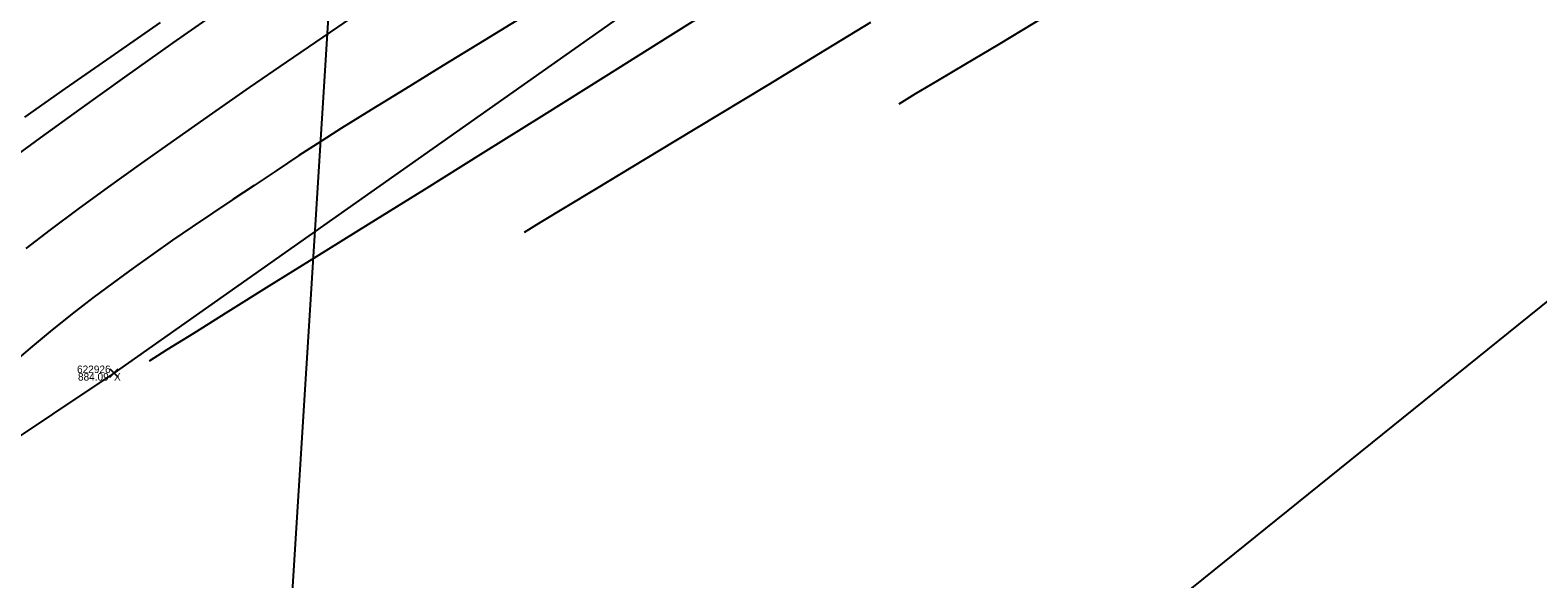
# Model space of a CAD drawing. Extents: x 1957117 to 1971063, y 701601 to 715861.
# Drawn here: x 1968144.3 to 1968214.5, y 710496.4 to 710521.9 of the extents above; entities that cross this region are included whole.
import ezdxf

# ---------------------------------------------------------------- set-up
doc = ezdxf.new("R2010")
doc.units = 0
for name, color, linetype in [('AP_X_Lights', 7, 'Continuous'), ('DT_X_Contour_Major', 7, 'Continuous'), ('DT_X_Contour_Minor', 7, 'Continuous'), ('DT_X_TIN_Hull', 7, 'Continuous'), ('DV_X_Section_VMS_Line', 7, 'Continuous'), ('PV_P_Shoulder', 7, 'Continuous'), ('RS_Raster1', 7, 'Continuous'), ('RW_X_Fee_RW', 7, 'Continuous'), ('SC_Scratch1', 7, 'Continuous'), ('SC_Shading5', 7, 'Continuous')]:
    doc.layers.add(name, color=color, linetype=linetype)

msp = doc.modelspace()

# ---------------------------------------------------------------- linework, layer by layer
at = {"layer": 'AP_X_Lights'}
for p, q in [((1968147.999, 710505.772), (1968148.387, 710506.162)), ((1968147.999, 710506.162), (1968148.387, 710505.772))]:
    msp.add_line(p, q, dxfattribs=at)
at = {"layer": 'DT_X_Contour_Major'}
msp.add_lwpolyline([(1968167.423, 710522.681), (1968165.419, 710521.451), (1968163.517, 710520.285), (1968161.753, 710519.202), (1968160.163, 710518.222), (1968158.783, 710517.365), (1968157.648, 710516.649), (1968156.794, 710516.093), (1968155.734, 710515.385), (1968154.715, 710514.708), (1968153.73, 710514.053), (1968152.774, 710513.414), (1968151.837, 710512.782), (1968150.914, 710512.149), (1968149.997, 710511.51), (1968149.079, 710510.855), (1968148.154, 710510.177), (1968147.213, 710509.47), (1968146.251, 710508.725), (1968145.228, 710507.907), (1968144.293, 710507.131), (1968143.426, 710506.386)], dxfattribs=at)
msp.add_lwpolyline([(1968167.423, 710522.681), (1968165.419, 710521.451), (1968163.517, 710520.285), (1968161.753, 710519.202), (1968160.163, 710518.222), (1968158.783, 710517.365), (1968157.648, 710516.649), (1968156.794, 710516.093), (1968155.734, 710515.385), (1968154.715, 710514.708), (1968153.73, 710514.053), (1968152.774, 710513.414), (1968151.837, 710512.782), (1968150.914, 710512.149), (1968149.997, 710511.51), (1968149.079, 710510.855), (1968148.154, 710510.177), (1968147.213, 710509.47), (1968146.251, 710508.725), (1968145.228, 710507.907), (1968144.293, 710507.131), (1968143.426, 710506.386)], dxfattribs=at)
at = {"layer": 'DT_X_Contour_Minor'}
for points in [[(1968215.465, 710540.202), (1968214.201, 710538.693), (1968212.989, 710537.324), (1968211.841, 710536.124), (1968210.767, 710535.124), (1968209.601, 710534.178), (1968208.194, 710533.13), (1968206.585, 710531.999), (1968204.813, 710530.805), (1968202.914, 710529.566), (1968200.929, 710528.302), (1968198.895, 710527.032), (1968196.85, 710525.775), (1968194.834, 710524.55), (1968192.883, 710523.376), (1968191.038, 710522.273), (1968189.335, 710521.259), (1968187.814, 710520.355), (1968186.513, 710519.578), (1968185.47, 710518.948), (1968184.723, 710518.484)], [(1968215.465, 710540.202), (1968214.201, 710538.693), (1968212.989, 710537.324), (1968211.841, 710536.124), (1968210.767, 710535.124), (1968209.601, 710534.178), (1968208.194, 710533.13), (1968206.585, 710531.999), (1968204.813, 710530.805), (1968202.914, 710529.566), (1968200.929, 710528.302), (1968198.895, 710527.032), (1968196.85, 710525.775), (1968194.834, 710524.55), (1968192.883, 710523.376), (1968191.038, 710522.273), (1968189.335, 710521.259), (1968187.814, 710520.355), (1968186.513, 710519.578), (1968185.47, 710518.948), (1968184.723, 710518.484)], [(1968143.208, 710515.766), (1968144.776, 710516.926), (1968146.62, 710518.262), (1968148.694, 710519.744), (1968150.951, 710521.34), (1968153.345, 710523.02)], [(1968143.208, 710515.766), (1968144.776, 710516.926), (1968146.62, 710518.262), (1968148.694, 710519.744), (1968150.951, 710521.34), (1968153.345, 710523.02)], [(1968176.789, 710523.394), (1968173.961, 710521.606), (1968171.085, 710519.797), (1968168.207, 710517.992), (1968165.374, 710516.219), (1968162.63, 710514.507), (1968160.024, 710512.883), (1968157.6, 710511.375), (1968155.404, 710510.009), (1968153.484, 710508.814), (1968151.884, 710507.817), (1968150.652, 710507.046), (1968149.833, 710506.529)], [(1968176.789, 710523.394), (1968173.961, 710521.606), (1968171.085, 710519.797), (1968168.207, 710517.992), (1968165.374, 710516.219), (1968162.63, 710514.507), (1968160.024, 710512.883), (1968157.6, 710511.375), (1968155.404, 710510.009), (1968153.484, 710508.814), (1968151.884, 710507.817), (1968150.652, 710507.046), (1968149.833, 710506.529)], [(1968144.037, 710517.892), (1968145.938, 710519.214), (1968148.061, 710520.694), (1968150.359, 710522.298)], [(1968144.037, 710517.892), (1968145.938, 710519.214), (1968148.061, 710520.694), (1968150.359, 710522.298)], [(1968144.107, 710511.769), (1968145.235, 710512.637), (1968146.525, 710513.6), (1968147.952, 710514.642), (1968149.489, 710515.745), (1968151.111, 710516.894), (1968152.791, 710518.072), (1968154.505, 710519.263), (1968156.225, 710520.45), (1968157.927, 710521.617), (1968159.583, 710522.747)], [(1968144.107, 710511.769), (1968145.235, 710512.637), (1968146.525, 710513.6), (1968147.952, 710514.642), (1968149.489, 710515.745), (1968151.111, 710516.894), (1968152.791, 710518.072), (1968154.505, 710519.263), (1968156.225, 710520.45), (1968157.927, 710521.617), (1968159.583, 710522.747)], [(1968183.406, 710522.299), (1968180.981, 710520.813), (1968178.62, 710519.375), (1968176.364, 710518.009), (1968174.253, 710516.735), (1968172.326, 710515.575), (1968170.625, 710514.551), (1968169.19, 710513.683), (1968168.061, 710512.995), (1968167.278, 710512.507)], [(1968183.406, 710522.299), (1968180.981, 710520.813), (1968178.62, 710519.375), (1968176.364, 710518.009), (1968174.253, 710516.735), (1968172.326, 710515.575), (1968170.625, 710514.551), (1968169.19, 710513.683), (1968168.061, 710512.995), (1968167.278, 710512.507)]]:
    msp.add_lwpolyline(points, dxfattribs=at)
at = {"layer": 'DT_X_TIN_Hull'}
msp.add_lwpolyline([(1967790.701, 710237.171), (1967830.563, 710265.437), (1967866.912, 710291.905), (1967909.248, 710323.677), (1967954.236, 710357.056), (1967987.309, 710382.243), (1968026.034, 710416.589), (1968068.4, 710445.095), (1968105.412, 710477.355), (1968148.193, 710505.967), (1968186.701, 710533.113), (1968240.547, 710537.613), (1968267.568, 710594.426), (1968303.236, 710626.129), (1968349.097, 710658.6), (1968381.997, 710683.606), (1968426.001, 710717.018), (1968464.516, 710750.461), (1968504.959, 710777.529), (1968545.689, 710813.171), (1968619.784, 710884.079)], dxfattribs=at)
at = {"layer": 'DV_X_Section_VMS_Line'}
msp.add_lwpolyline([(1967938.63, 707015.18), (1968270.517, 712317.428)], dxfattribs=at)
at = {"layer": 'RW_X_Fee_RW'}
msp.add_lwpolyline([(1967116.29, 709739.43), (1967383.14, 709927.52), (1967553.25, 710042.89), (1967829.55, 710230.43), (1968162.2, 710466.8), (1968517.84, 710753.6), (1968558.27, 710789.51), (1968630.48, 710856.95), (1968698.82, 710928.17), (1968731.45, 710965.15), (1968773.33, 711015.85), (1968804.61, 711056.38), (1968853.86, 711125.52), (1968913.61, 711220.63), (1968967.08, 711305.76), (1969517.7, 712248.37), (1969788.18, 712707.53), (1969960.82, 712983.76)], dxfattribs=at)
at = {"layer": 'SC_Shading5'}
for points in [[(1963589.678, 706586.994), (1963626.625, 706689.548), (1963651.76, 706746.832), (1963668.09, 706778.596), (1963682.768, 706805.402), (1963734.424, 706911.594), (1963826.849, 707116.717), (1963877.258, 707215.645), (1963964.981, 707354.472), (1964070.526, 707509.355), (1964132.574, 707601.994), (1964163.9, 707642.169), (1964191.2, 707685.167), (1964278.98, 707807.131), (1964326.11, 707874.364), (1964396.427, 707968.962), (1964508.519, 708133.679), (1964655.588, 708336.552), (1964745.319, 708429.172), (1964840.327, 708522.317), (1964988.178, 708660.245), (1965089.796, 708739.041), (1965251.743, 708835.216), (1965415.807, 708922.048), (1965866.2, 709149.38), (1966173.543, 709294.131), (1966283.627, 709338.196), (1966534.003, 709419.214), (1966689.084, 709471.266), (1967008.468, 709641.817), (1967166.677, 709750.124), (1967422.113, 709931.083), (1967818.707, 710198.831), (1968187.021, 710459.852), (1968360.589, 710592.493), (1968496.543, 710707.847), (1968606.427, 710809.378), (1968733.391, 710937.091), (1968807.28, 711025.4), (1968843.008, 711077.094), (1968863.233, 711106.099), (1968909.747, 711171.311), (1968974.133, 711279.559), (1969130.932, 711546.915), (1969247.433, 711744.686), (1969402.714, 712016.424), (1969505.287, 712191.789), (1969666.311, 712460.805), (1969771.586, 712639.896), (1969880.058, 712820.917), (1969964.994, 712955.706), (1969990.005, 713000.084), (1970030.065, 713068.479)], [(1963609.915, 706579.703), (1963646.615, 706681.572), (1963671.193, 706737.585), (1963687.092, 706768.511), (1963701.884, 706795.526), (1963753.906, 706902.469), (1963846.249, 707107.41), (1963895.973, 707204.994), (1963982.966, 707342.667), (1964088.35, 707497.312), (1964150.015, 707589.379), (1964181.502, 707629.761), (1964209.024, 707673.109), (1964296.517, 707794.674), (1964343.552, 707861.772), (1964413.958, 707956.489), (1964526.123, 708121.313), (1964672.104, 708322.686), (1964760.576, 708414.006), (1964855.195, 708506.77), (1965002.134, 708643.847), (1965101.925, 708721.226), (1965262.272, 708816.451), (1965425.685, 708902.939), (1965875.63, 709130.044), (1966182.13, 709274.398), (1966290.944, 709317.954), (1966540.737, 709398.785), (1966697.632, 709451.445), (1967019.644, 709623.399), (1967178.971, 709732.471), (1967434.35, 709913.39), (1967830.945, 710181.14), (1968199.774, 710442.525), (1968374.086, 710575.735), (1968510.806, 710691.739), (1968621.36, 710793.889), (1968749.296, 710922.58), (1968824.413, 711012.355), (1968860.678, 711064.827), (1968880.812, 711093.701), (1968927.778, 711159.547), (1968992.655, 711268.62), (1969149.476, 711536.015), (1969266.039, 711733.891), (1969421.336, 712005.657), (1969523.8, 712180.835), (1969684.812, 712449.831), (1969790.084, 712628.917), (1969898.385, 712809.653), (1969983.474, 712944.685), (1970008.657, 712989.367), (1970048.626, 713057.607)]]:
    msp.add_spline(points, degree=3, dxfattribs=at)

# ---------------------------------------------------------------- texts
at = {"layer": 'PV_P_Shoulder'}
msp.add_text('884.09', height=0.35, dxfattribs=at).set_placement((1968146.515, 710505.617))
at = {"layer": 'RS_Raster1'}
msp.add_text('622926', height=0.35, dxfattribs=at).set_placement((1968146.471, 710505.967))
at = {"layer": 'SC_Scratch1'}
msp.add_text('X', height=0.35, dxfattribs=at).set_placement((1968148.193, 710505.617))

doc.saveas('drawing.dxf')
